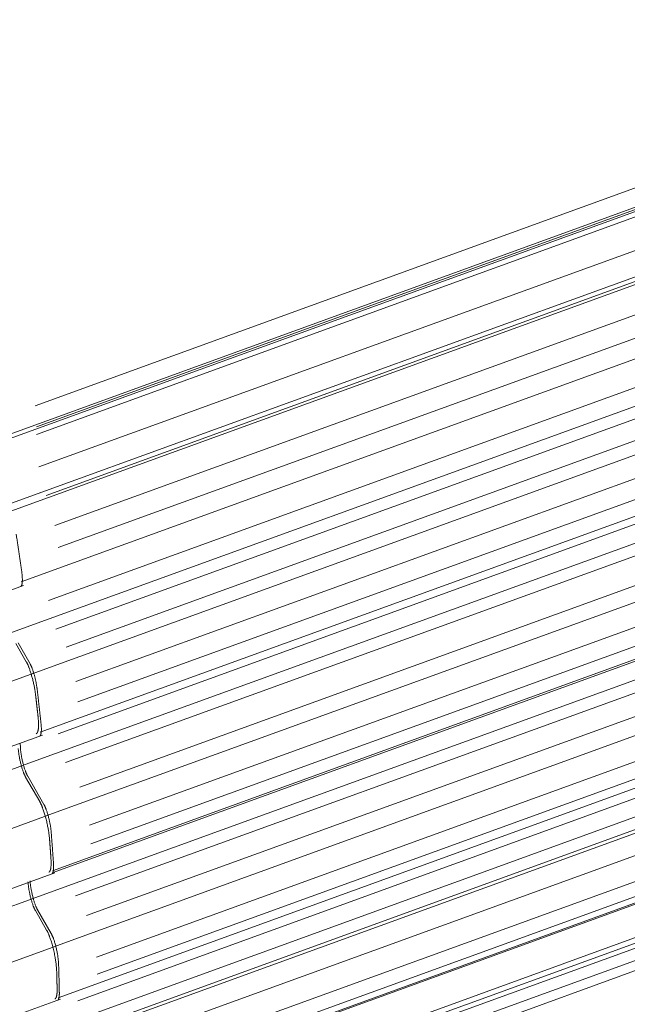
# Model space of a CAD drawing. Header units: millimetres. Extents: x 25069 to 61396, y 8621 to 21558.
# Tile 512 of 656: x 52645 to 52688, y 15704 to 15774. Entities that reach past the tile are written whole.
import ezdxf

# ---------------------------------------------------------------- set-up
doc = ezdxf.new("R2010")
doc.units = ezdxf.units.MM
doc.layers.add('10', color=7, linetype='Continuous')

msp = doc.modelspace()

# ---------------------------------------------------------------- linework, layer by layer
at = {"layer": '10', "color": 7, "linetype": 'Continuous', "lineweight": 15}
for p, q in [((52646.458, 15746.524), (52721.491, 15773.784)), ((52643.717, 15743.873), (52723.41, 15772.826)), ((52643.749, 15744.191), (52721.616, 15772.48)), ((52721.608, 15771.787), (52646.545, 15744.516)), ((52718.749, 15771.267), (52646.551, 15745.038)), ((52646.713, 15742.211), (52722.75, 15769.836)), ((52725.086, 15768.828), (52644.271, 15739.467)), ((52723.112, 15767.549), (52644.498, 15738.988)), ((52647.227, 15740.195), (52719.721, 15766.533)), ((52723.59, 15765.596), (52647.846, 15738.078)), ((52648.079, 15736.522), (52723.931, 15764.08)), ((52645.474, 15734.097), (52723.664, 15762.503)), ((52727.715, 15760.654), (52644.801, 15730.531)), ((52647.401, 15732.794), (52724.652, 15760.86)), ((52724.611, 15758.627), (52647.921, 15730.765)), ((52646.184, 15727.583), (52725.177, 15756.281)), ((52648.654, 15729.491), (52721.741, 15756.045)), ((52725.683, 15754.812), (52649.322, 15727.069)), ((52649.483, 15725.636), (52725.897, 15753.398)), ((52646.817, 15723.486), (52725.579, 15752.101)), ((52648.088, 15723.376), (52728.196, 15752.48)), ((52728.533, 15751.284), (52645.489, 15721.113)), ((52725.772, 15749.382), (52648.609, 15721.348)), ((52647.178, 15717.559), (52726.413, 15746.346)), ((52649.605, 15719.613), (52722.907, 15746.244)), ((52726.879, 15744.748), (52650.299, 15716.926)), ((52647.66, 15713.553), (52728.883, 15743.062)), ((52650.395, 15715.607), (52726.975, 15743.429)), ((52647.695, 15713.715), (52726.628, 15742.392)), ((52729.171, 15741.849), (52646.176, 15711.696)), ((52726.117, 15739.84), (52649.296, 15711.93)), ((52647.71, 15708.323), (52727.201, 15737.203)), ((52650.092, 15710.545), (52723.232, 15737.117)), ((52727.213, 15735.376), (52650.799, 15707.614)), ((52650.83, 15706.41), (52727.191, 15734.152)), ((52564.77, 15704.469), (52645.632, 15733.846)), ((52648.091, 15704.749), (52726.838, 15733.358)), ((52649.463, 15704.541), (52726.629, 15732.576)), ((52646.863, 15702.278), (52729.124, 15732.164)), ((52727.12, 15730.536), (52649.983, 15702.512)), ((52645.252, 15729.795), (52646.105, 15728.311)), ((52645.101, 15729.741), (52645.833, 15728.467)), ((52650.099, 15702.311), (52725.512, 15729.709)), ((52647.767, 15699.885), (52726.865, 15728.622)), ((52566.143, 15698.503), (52646.368, 15727.65)), ((52726.658, 15726.717), (52650.806, 15699.16)), ((52648.005, 15696.624), (52726.175, 15725.024)), ((52650.766, 15698.077), (52726.51, 15725.595)), ((52726.031, 15724.889), (52649.994, 15697.264)), ((52566.636, 15694.105), (52646.973, 15723.292)), ((52645.395, 15722.719), (52645.418, 15722.406)), ((52727.37, 15722.625), (52647.382, 15693.564)), ((52650.162, 15694.959), (52725.226, 15722.23)), ((52645.639, 15721.168), (52557.38, 15689.103)), ((52645.789, 15720.323), (52646.785, 15718.588)), ((52645.939, 15720.378), (52647.077, 15718.398)), ((52725.449, 15720.703), (52647.557, 15692.404)), ((52650.258, 15694.258), (52722.455, 15720.487)), ((52725.42, 15719.967), (52650.387, 15692.707)), ((52567.396, 15688.574), (52647.371, 15717.629)), ((52567.645, 15684.429), (52647.839, 15713.564)), ((52646.327, 15711.751), (52558.239, 15679.748)), ((52646.476, 15710.905), (52647.272, 15709.52)), ((52646.627, 15710.96), (52647.586, 15709.291)), ((52567.818, 15679.298), (52647.913, 15708.397)), ((52567.82, 15675.423), (52648.242, 15704.641))]:
    msp.add_line(p, q, dxfattribs=at)
for points, weights in [([(52645.505, 15734.896), (52645.382, 15735.75), (52645.254, 15736.607), (52645.123, 15737.468)], [1, 0.999898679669, 0.999898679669, 1]), ([(52645.505, 15734.896), (52645.594, 15734.283), (52645.578, 15733.835), (52645.442, 15733.777)], [1, 0.824672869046, 0.765020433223, 0.821042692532]), ([(52646.501, 15726.045), (52646.391, 15726.995), (52646.126, 15727.956), (52645.833, 15728.467)], [1, 0.840551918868, 0.840551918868, 1]), ([(52646.105, 15728.311), (52646.324, 15727.929), (52646.522, 15727.213), (52646.605, 15726.502)], [1, 0.841780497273, 0.841780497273, 1]), ([(52646.872, 15724.131), (52646.787, 15724.916), (52646.698, 15725.706), (52646.605, 15726.502)], [1, 0.999905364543, 0.999905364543, 1]), ([(52646.663, 15724.612), (52646.611, 15725.087), (52646.557, 15725.565), (52646.501, 15726.045)], [1, 0.999965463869, 0.999965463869, 1]), ([(52646.544, 15723.387), (52646.702, 15723.453), (52646.739, 15723.927), (52646.663, 15724.612)], [0.840933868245, 0.801525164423, 0.854547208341, 1]), ([(52646.872, 15724.131), (52646.928, 15723.622), (52646.9, 15723.271), (52646.782, 15723.223)], [1, 0.855895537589, 0.803283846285, 0.842164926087]), ([(52645.789, 15720.323), (52645.538, 15720.759), (52645.322, 15721.599), (52645.267, 15722.351)], [1, 0.804737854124, 0.804737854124, 1]), ([(52645.418, 15722.406), (52645.473, 15721.654), (52645.689, 15720.814), (52645.939, 15720.378)], [1, 0.804737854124, 0.804737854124, 1]), ([(52647.479, 15715.901), (52647.403, 15716.902), (52647.116, 15718.012), (52646.785, 15718.588)], [1, 0.807104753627, 0.807104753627, 1]), ([(52647.077, 15718.398), (52647.324, 15717.968), (52647.538, 15717.141), (52647.596, 15716.392)], [1, 0.808649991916, 0.808649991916, 1]), ([(52647.575, 15714.582), (52647.545, 15715.019), (52647.512, 15715.459), (52647.479, 15715.901)], [1, 0.999966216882, 0.999966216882, 1]), ([(52647.756, 15714.208), (52647.707, 15714.929), (52647.653, 15715.657), (52647.596, 15716.392)], [1, 0.999907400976, 0.999907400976, 1]), ([(52647.433, 15713.62), (52647.567, 15713.677), (52647.613, 15714.037), (52647.575, 15714.582)], [0.861551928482, 0.837399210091, 0.883548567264, 1]), ([(52647.756, 15714.208), (52647.783, 15713.801), (52647.748, 15713.534), (52647.647, 15713.494)], [1, 0.884077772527, 0.83838267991, 0.862914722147]), ([(52646.476, 15710.905), (52646.225, 15711.341), (52646.01, 15712.182), (52645.955, 15712.934)], [1, 0.804737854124, 0.804737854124, 1]), ([(52646.105, 15712.989), (52646.16, 15712.236), (52646.376, 15711.396), (52646.627, 15710.96)], [1, 0.804737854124, 0.804737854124, 1]), ([(52647.979, 15706.59), (52647.949, 15707.607), (52647.643, 15708.873), (52647.272, 15709.52)], [1, 0.771109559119, 0.771109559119, 1]), ([(52647.586, 15709.291), (52647.863, 15708.809), (52648.091, 15707.865), (52648.115, 15707.102)], [1, 0.773030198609, 0.773030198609, 1]), ([(52648.167, 15705.107), (52648.154, 15705.763), (52648.137, 15706.428), (52648.115, 15707.102)], [1, 0.999905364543, 0.999905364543, 1]), ([(52648.009, 15705.385), (52648.001, 15705.783), (52647.99, 15706.185), (52647.979, 15706.59)], [1, 0.999965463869, 0.999965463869, 1]), ([(52647.855, 15704.663), (52647.967, 15704.71), (52648.018, 15704.972), (52648.009, 15705.385)], [0.882492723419, 0.870595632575, 0.909764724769, 1]), ([(52648.167, 15705.107), (52648.173, 15704.797), (52648.133, 15704.602), (52648.049, 15704.571)], [1, 0.90974327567, 0.870973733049, 0.883691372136])]:
    msp.add_rational_spline(points, weights, degree=3, dxfattribs=at)

doc.saveas('drawing.dxf')
